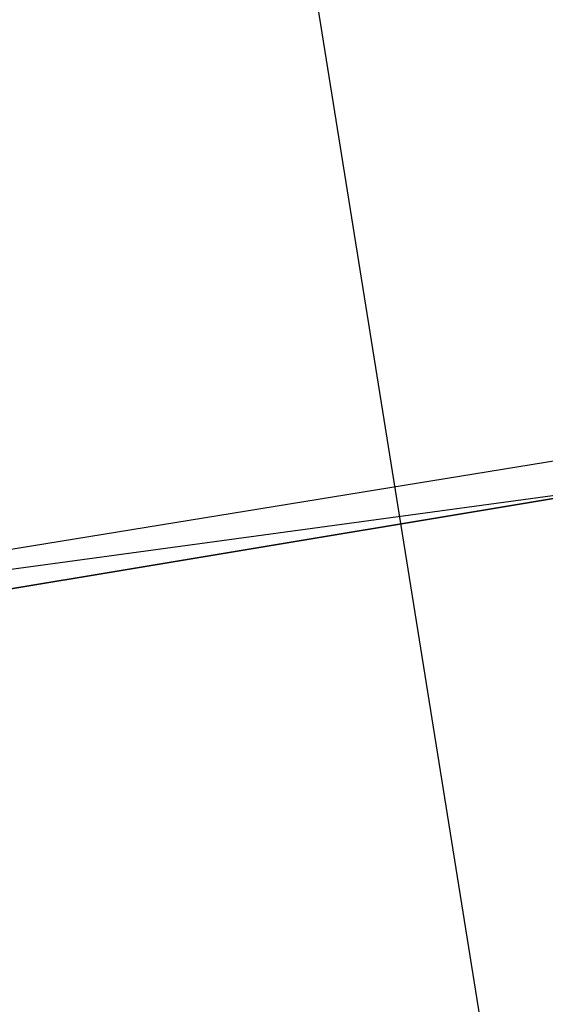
# Model space of a CAD drawing. Header units: feet. Extents: x -79 to 198, y -22 to 181.
# Tile 931 of 982: x 135.25 to 135.445, y 138.68 to 139.046. Entities that reach past the tile are written whole.
import ezdxf

# ---------------------------------------------------------------- set-up
doc = ezdxf.new("R2010")
doc.units = ezdxf.units.FT
doc.layers.add('A-AREA-UNIDAD', color=30, linetype='CONTINUOUS')
doc.layers.add('A-LINEA', color=7, linetype='CONTINUOUS')

msp = doc.modelspace()

# ---------------------------------------------------------------- linework, layer by layer
at = {"layer": 'A-AREA-UNIDAD'}
msp.add_lwpolyline([(137.088, 126.2044), (136.16, 134.0622), (134.688, 143.2533), (134.048, 143.2889), (134, 143.5378), (130.912, 144.9422), (130.4, 144.9422), (130.208, 145.2622), (127.168, 146.4889), (126.672, 146.4889), (126.64, 146.7022), (123.52, 147.8578), (122.88, 147.8933), (122.848, 148.0889), (115.808, 150.2578)], dxfattribs=at)
at = {"layer": 'A-LINEA'}
for points in [[(134.9733, 138.8044), (135.0267, 138.5111), (135.6, 138.6044), (135.5467, 138.8978), (134.9733, 138.8044)], [(134.9733, 138.8044), (135.0267, 138.5111), (135.6, 138.6044), (135.5467, 138.8978), (134.9733, 138.8044)], [(135.0267, 138.5111), (134.9733, 138.8044), (135.56, 138.8844), (135.6, 138.6044), (135.0267, 138.5111)], [(135.0267, 138.5111), (134.9733, 138.8044), (135.56, 138.8844), (135.6, 138.6044), (135.0267, 138.5111)], [(134.9867, 138.7911), (135.0267, 138.5244), (135.5867, 138.6178), (135.5467, 138.8844), (134.9867, 138.7911)], [(135.0267, 138.5244), (134.9867, 138.7911), (135.5467, 138.8844), (135.5867, 138.6044), (135.0267, 138.5244)], [(134.9867, 138.7911), (135.0267, 138.5244), (135.5867, 138.6178), (135.5467, 138.8844), (134.9867, 138.7911)], [(135.0267, 138.5244), (134.9867, 138.7911), (135.5467, 138.8844), (135.5867, 138.6044), (135.0267, 138.5244)]]:
    msp.add_lwpolyline(points, dxfattribs=at)

doc.saveas('drawing.dxf')
